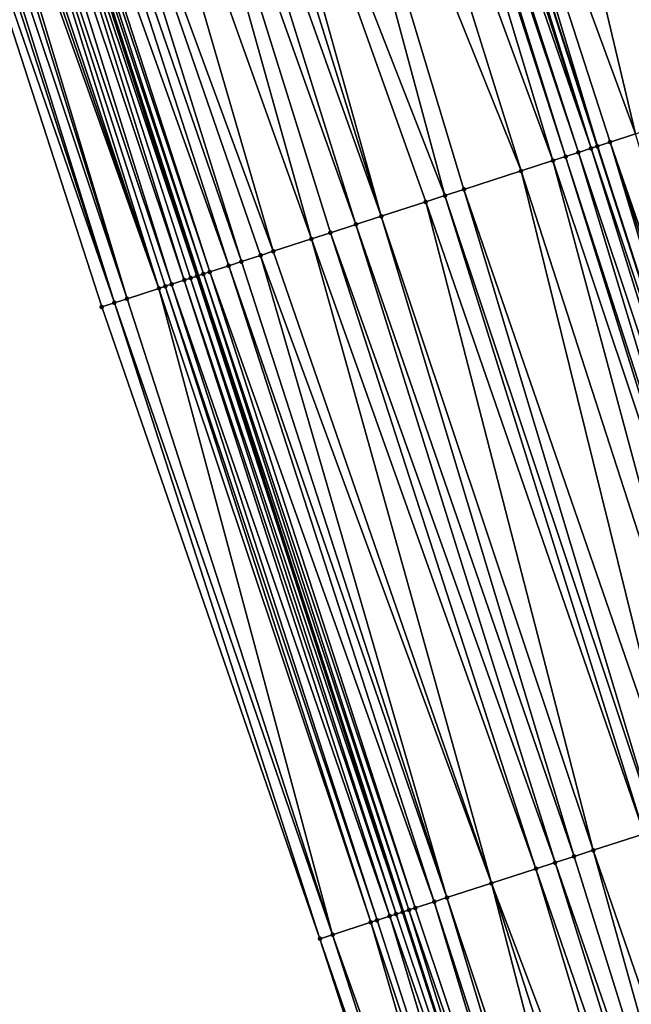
# Model space of a CAD drawing. Header units: feet. Extents: x 2004186 to 2014793, y 836912 to 864902.
# Tile 826 of 974: x 2004644 to 2004663, y 858615 to 858644. Entities that reach past the tile are written whole.
import ezdxf

# ---------------------------------------------------------------- set-up
doc = ezdxf.new("R2010")
doc.units = ezdxf.units.FT
doc.header["$LTSCALE"] = 100
doc.header["$MEASUREMENT"] = 0
for name, color, linetype, lineweight in [('EP_Travel Lane', 5, 'Continuous', 40), ('GPL_Skip Line', 2, 'Continuous', 40), ('Road Shots', 4, 'Continuous', 200), ('Road X-Section', 30, 'Continuous', 13)]:
    doc.layers.add(name, color=color, linetype=linetype, lineweight=lineweight)
doc.layers.add('I-77 SB_MM21-27-Surface-Border', color=7, linetype='Continuous')
doc.layers.add('I-77 SB_MM21-27-Surface-TIN', color=7, linetype='Continuous')

msp = doc.modelspace()

# ---------------------------------------------------------------- linework, layer by layer
at = {"layer": 'EP_Travel Lane'}
msp.add_polyline3d([(2004680.48499716, 858541.5044256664, 453.7725966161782), (2004674.345778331, 858560.5378926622, 453.5791291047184), (2004668.2065859, 858579.5712778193, 453.3771737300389), (2004662.067361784, 858598.6047612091, 453.1853802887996), (2004655.928195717, 858617.6380646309, 452.9749825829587), (2004649.788871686, 858636.6676614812, 452.7713771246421), (2004643.615382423, 858655.6900718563, 452.5810532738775), (2004637.441890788, 858674.7124895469, 452.391521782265), (2004631.268425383, 858693.7348264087, 452.1933727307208), (2004625.094902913, 858712.7573391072, 452.0139840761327), (2004618.921462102, 858731.7796001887, 451.807726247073), (2004612.748018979, 858750.801868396, 451.6022291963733), (2004606.574512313, 858769.8243323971, 451.4176535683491), (2004600.401065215, 858788.8466128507, 451.2134640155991), (2004594.241941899, 858807.8726074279, 451.0178052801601), (2004588.082730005, 858826.8995207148, 450.8157096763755), (2004581.923465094, 858845.9265977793, 450.6296128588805)], dxfattribs=at)
at = {"layer": 'GPL_Skip Line'}
msp.add_polyline3d([(2004698.653611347, 858526.3630178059, 454.1734319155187), (2004692.500391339, 858545.3919193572, 453.9763916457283), (2004686.347115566, 858564.4209933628, 453.7972067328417), (2004680.193896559, 858583.4498918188, 453.5998459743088), (2004674.040709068, 858602.47869281, 453.3923940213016), (2004667.887527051, 858621.5074768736, 453.1831894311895), (2004661.734111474, 858640.5363083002, 452.9855262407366), (2004655.575425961, 858659.563413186, 452.7858262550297), (2004649.416711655, 858678.5906070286, 452.595621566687), (2004643.25799972, 858697.6177935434, 452.4046346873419), (2004637.09926841, 858716.6450399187, 452.2200373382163), (2004630.94057194, 858735.672178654, 452.0239504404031), (2004624.781926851, 858754.6991586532, 451.8109200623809), (2004618.623234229, 858773.726285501, 451.613564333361), (2004612.464550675, 858792.7533843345, 451.4132183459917), (2004606.304704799, 858811.7800683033, 451.2086817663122), (2004600.144751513, 858830.8070277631, 451.0318982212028), (2004593.984853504, 858849.8338164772, 450.8384232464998)], dxfattribs=at)
at = {"layer": 'I-77 SB_MM21-27-Surface-Border', "color": 3, "linetype": 'ByBlock', "lineweight": -2}
msp.add_polyline3d([(2004678.990061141, 858541.0203080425, 453.7058179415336), (2004674.168733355, 858560.4805603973, 453.571379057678), (2004666.112750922, 858578.8934297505, 453.303891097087), (2004659.579012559, 858597.7990193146, 453.0818200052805), (2004653.425856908, 858616.8277218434, 452.8641889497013), (2004646.893223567, 858635.7292243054, 452.6578542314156), (2004640.734521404, 858654.7563806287, 452.4636306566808), (2004634.575778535, 858673.7836627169, 452.2828453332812), (2004628.417070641, 858692.8108367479, 452.0905411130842), (2004622.448609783, 858711.8997041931, 451.9092669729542), (2004616.670476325, 858731.0500167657, 451.7125314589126), (2004610.702076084, 858750.1386969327, 451.5112617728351), (2004605.494637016, 858769.4742340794, 451.363091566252), (2004599.417987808, 858788.5278994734, 451.1640647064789), (2004592.842570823, 858807.4189670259, 450.9650828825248), (2004587.587272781, 858826.7388912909, 450.795730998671), (2004581.807851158, 858845.8891214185, 450.6254984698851)], dxfattribs=at)
at = {"layer": 'I-77 SB_MM21-27-Surface-TIN', "color": 128, "linetype": 'ByBlock', "lineweight": -2}
for points in [[(2004662.99667756, 858661.9644599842, 452.6833311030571), (2004662.045225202, 858661.6566638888, 452.6997182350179), (2004668.394257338, 858642.6909447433, 452.8776173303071)], [(2004661.474362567, 858661.4719591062, 452.7066551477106), (2004659.761761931, 858660.9178840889, 452.7316640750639), (2004666.301083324, 858642.0137279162, 452.9066883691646)], [(2004662.045225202, 858661.6566638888, 452.6997182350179), (2004661.474362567, 858661.4719591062, 452.7066551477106), (2004667.44282548, 858642.3830853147, 452.8872451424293)], [(2004661.474362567, 858661.4719591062, 452.7066551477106), (2004666.301083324, 858642.0137279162, 452.9066883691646), (2004667.44282548, 858642.3830853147, 452.8872451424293)], [(2004662.045225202, 858661.6566638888, 452.6997182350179), (2004667.44282548, 858642.3830853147, 452.8872451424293), (2004668.394257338, 858642.6909447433, 452.8776173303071)], [(2004659.761761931, 858660.9178840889, 452.7316640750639), (2004658.239463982, 858660.4253305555, 452.7493676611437), (2004664.969074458, 858641.5827378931, 452.9215738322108)], [(2004659.761761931, 858660.9178840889, 452.7316640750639), (2004664.969074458, 858641.5827378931, 452.9215738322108), (2004666.301083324, 858642.0137279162, 452.9066883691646)], [(2004658.239463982, 858660.4253305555, 452.7493676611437), (2004655.95599624, 858659.68656457, 452.7827880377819), (2004662.875853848, 858640.9056650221, 452.9660107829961)], [(2004658.239463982, 858660.4253305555, 452.7493676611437), (2004664.588487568, 858641.4596378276, 452.9300901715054), (2004664.969074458, 858641.5827378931, 452.9215738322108)], [(2004658.239463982, 858660.4253305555, 452.7493676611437), (2004662.875853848, 858640.9056650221, 452.9660107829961), (2004664.588487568, 858641.4596378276, 452.9300901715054)], [(2004655.385140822, 858659.5018374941, 452.7873453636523), (2004655.004586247, 858659.3786375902, 452.7852045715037), (2004661.543827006, 858640.4747305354, 452.9868242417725)], [(2004655.385140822, 858659.5018374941, 452.7873453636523), (2004661.543827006, 858640.4747305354, 452.9868242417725), (2004655.575425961, 858659.563413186, 452.7858262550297)], [(2004655.95599624, 858659.68656457, 452.7827880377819), (2004655.575425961, 858659.563413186, 452.7858262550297), (2004661.734111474, 858640.5363083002, 452.9855262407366)], [(2004661.543827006, 858640.4747305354, 452.9868242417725), (2004661.734111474, 858640.5363083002, 452.9855262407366), (2004655.575425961, 858659.563413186, 452.7858262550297)], [(2004655.95599624, 858659.68656457, 452.7827880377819), (2004661.734111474, 858640.5363083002, 452.9855262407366), (2004662.114694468, 858640.6594204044, 452.9782949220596)], [(2004655.95599624, 858659.68656457, 452.7827880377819), (2004662.114694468, 858640.6594204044, 452.9782949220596), (2004662.875853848, 858640.9056650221, 452.9660107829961)], [(2004654.624015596, 858659.2554873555, 452.7883654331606), (2004653.482378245, 858658.8858061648, 452.7732459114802), (2004660.402155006, 858640.1051563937, 452.9831322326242)], [(2004654.814297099, 858659.317074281, 452.7880454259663), (2004654.624015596, 858659.2554873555, 452.7883654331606), (2004660.782711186, 858640.2283513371, 452.9847432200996)], [(2004654.624015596, 858659.2554873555, 452.7883654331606), (2004660.402155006, 858640.1051563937, 452.9831322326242), (2004660.782711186, 858640.2283513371, 452.9847432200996)], [(2004655.004586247, 858659.3786375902, 452.7852045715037), (2004654.814297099, 858659.317074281, 452.7880454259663), (2004661.163288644, 858640.351480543, 452.9793373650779)], [(2004654.814297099, 858659.317074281, 452.7880454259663), (2004660.782711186, 858640.2283513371, 452.9847432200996), (2004661.163288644, 858640.351480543, 452.9793373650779)], [(2004655.004586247, 858659.3786375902, 452.7852045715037), (2004661.163288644, 858640.351480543, 452.9793373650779), (2004661.543827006, 858640.4747305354, 452.9868242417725)], [(2004653.482378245, 858658.8858061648, 452.7732459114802), (2004651.960210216, 858658.3928512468, 452.7481056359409), (2004659.450789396, 858639.7970922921, 452.9709132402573)], [(2004653.482378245, 858658.8858061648, 452.7732459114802), (2004659.450789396, 858639.7970922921, 452.9709132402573), (2004660.402155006, 858640.1051563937, 452.9831322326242)], [(2004651.960210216, 858658.3928512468, 452.7481056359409), (2004649.86722427, 858657.7150533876, 452.7151551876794), (2004657.16753405, 858639.0576701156, 452.9342937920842)], [(2004651.960210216, 858658.3928512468, 452.7481056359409), (2004657.738358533, 858639.2424927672, 452.9399376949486), (2004659.450789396, 858639.7970922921, 452.9709132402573)], [(2004651.960210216, 858658.3928512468, 452.7481056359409), (2004657.16753405, 858639.0576701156, 452.9342937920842), (2004657.738358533, 858639.2424927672, 452.9399376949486)], [(2004649.86722427, 858657.7150533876, 452.7151551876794), (2004649.296414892, 858657.5301840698, 452.7045295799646), (2004655.264837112, 858638.441436, 452.8985506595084)], [(2004649.86722427, 858657.7150533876, 452.7151551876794), (2004656.596719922, 858638.8728154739, 452.9252352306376), (2004657.16753405, 858639.0576701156, 452.9342937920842)], [(2004649.86722427, 858657.7150533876, 452.7151551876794), (2004655.264837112, 858638.441436, 452.8985506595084), (2004656.596719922, 858638.8728154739, 452.9252352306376)], [(2004649.296414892, 858657.5301840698, 452.7045295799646), (2004648.535333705, 858657.2836978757, 452.6910270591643), (2004655.264837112, 858638.441436, 452.8985506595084)], [(2004648.535333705, 858657.2836978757, 452.6910270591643), (2004647.77425983, 858657.0371890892, 452.675113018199), (2004654.503752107, 858638.1949616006, 452.8863078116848)], [(2004648.535333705, 858657.2836978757, 452.6910270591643), (2004654.503752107, 858638.1949616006, 452.8863078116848), (2004655.264837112, 858638.441436, 452.8985506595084)], [(2004647.77425983, 858657.0371890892, 452.675113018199), (2004646.442372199, 858656.6058245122, 452.6500172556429), (2004653.171864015, 858637.7635984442, 452.8613649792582)], [(2004647.77425983, 858657.0371890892, 452.675113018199), (2004653.742680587, 858637.9484455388, 452.8696179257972), (2004654.503752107, 858638.1949616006, 452.8863078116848)], [(2004647.77425983, 858657.0371890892, 452.675113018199), (2004653.171864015, 858637.7635984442, 452.8613649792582), (2004653.742680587, 858637.9484455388, 452.8696179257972)], [(2004646.442372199, 858656.6058245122, 452.6500172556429), (2004645.110456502, 858656.1745466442, 452.634176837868), (2004652.030242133, 858637.393869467, 452.8411457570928)], [(2004646.442372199, 858656.6058245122, 452.6500172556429), (2004652.030242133, 858637.393869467, 452.8411457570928), (2004653.171864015, 858637.7635984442, 452.8613649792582)], [(2004645.110456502, 858656.1745466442, 452.634176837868), (2004644.539647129, 858655.9896773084, 452.6235493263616), (2004651.078879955, 858637.0857947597, 452.827794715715)], [(2004645.110456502, 858656.1745466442, 452.634176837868), (2004651.64969822, 858637.2706366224, 452.8354892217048), (2004652.030242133, 858637.393869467, 452.8411457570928)], [(2004645.110456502, 858656.1745466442, 452.634176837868), (2004651.078879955, 858637.0857947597, 452.827794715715), (2004651.64969822, 858637.2706366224, 452.8354892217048)], [(2004644.539647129, 858655.9896773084, 452.6235493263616), (2004643.968865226, 858655.8047231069, 452.6038632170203), (2004650.698346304, 858636.9625302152, 452.8187545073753)], [(2004644.539647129, 858655.9896773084, 452.6235493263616), (2004650.698346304, 858636.9625302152, 452.8187545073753), (2004651.078879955, 858637.0857947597, 452.827794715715)], [(2004643.398125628, 858655.6196382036, 452.5702259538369), (2004643.017576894, 858655.496420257, 452.566159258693), (2004649.366575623, 858636.5308043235, 452.7550931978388)], [(2004643.588380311, 858655.6813079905, 452.5787505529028), (2004643.398125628, 858655.6196382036, 452.5702259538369), (2004649.747097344, 858636.6541057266, 452.7680677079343)], [(2004643.398125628, 858655.6196382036, 452.5702259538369), (2004649.556847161, 858636.5924220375, 452.7580593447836), (2004649.747097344, 858636.6541057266, 452.7680677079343)], [(2004643.398125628, 858655.6196382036, 452.5702259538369), (2004649.366575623, 858636.5308043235, 452.7550931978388), (2004649.556847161, 858636.5924220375, 452.7580593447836)], [(2004643.588380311, 858655.6813079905, 452.5787505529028), (2004649.788871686, 858636.6676614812, 452.7713771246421), (2004643.615382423, 858655.6900718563, 452.5810532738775)], [(2004643.588380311, 858655.6813079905, 452.5787505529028), (2004649.747097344, 858636.6541057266, 452.7680677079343), (2004649.788871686, 858636.6676614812, 452.7713771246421)], [(2004643.77861165, 858655.7430498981, 452.5949733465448), (2004643.615382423, 858655.6900718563, 452.5810532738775), (2004649.937332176, 858636.715836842, 452.7831383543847)], [(2004649.937332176, 858636.715836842, 452.7831383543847), (2004643.615382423, 858655.6900718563, 452.5810532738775), (2004649.788871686, 858636.6676614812, 452.7713771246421)], [(2004643.968865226, 858655.8047231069, 452.6038632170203), (2004643.77861165, 858655.7430498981, 452.5949733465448), (2004650.127576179, 858636.7775396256, 452.7951848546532)], [(2004643.77861165, 858655.7430498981, 452.5949733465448), (2004649.937332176, 858636.715836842, 452.7831383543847), (2004650.127576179, 858636.7775396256, 452.7951848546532)], [(2004643.968865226, 858655.8047231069, 452.6038632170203), (2004650.127576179, 858636.7775396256, 452.7951848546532), (2004650.698346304, 858636.9625302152, 452.8187545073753)], [(2004642.637062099, 858655.3730974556, 452.5509003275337), (2004642.256593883, 858655.2496307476, 452.5202807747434), (2004648.605543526, 858636.2841664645, 452.7254026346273)], [(2004643.017576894, 858655.496420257, 452.566159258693), (2004642.637062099, 858655.3730974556, 452.5509003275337), (2004648.986044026, 858636.4075334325, 452.7453755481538)], [(2004642.637062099, 858655.3730974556, 452.5509003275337), (2004648.795790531, 858636.3458599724, 452.7364590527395), (2004648.986044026, 858636.4075334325, 452.7453755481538)], [(2004642.637062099, 858655.3730974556, 452.5509003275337), (2004648.605543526, 858636.2841664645, 452.7254026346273), (2004648.795790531, 858636.3458599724, 452.7364590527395)], [(2004643.017576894, 858655.496420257, 452.566159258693), (2004648.986044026, 858636.4075334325, 452.7453755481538), (2004649.366575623, 858636.5308043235, 452.7550931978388)], [(2004641.685850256, 858655.064558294, 452.4879724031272), (2004641.305303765, 858654.941333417, 452.483165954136), (2004647.65425603, 858635.9758610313, 452.6874238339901)], [(2004641.876108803, 858655.1262161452, 452.4952229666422), (2004641.685850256, 858655.064558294, 452.4879724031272), (2004647.65425603, 858635.9758610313, 452.6874238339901)], [(2004642.066355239, 858655.1879114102, 452.5064671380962), (2004641.876108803, 858655.1262161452, 452.4952229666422), (2004648.605543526, 858636.2841664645, 452.7254026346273)], [(2004641.876108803, 858655.1262161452, 452.4952229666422), (2004647.65425603, 858635.9758610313, 452.6874238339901), (2004648.605543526, 858636.2841664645, 452.7254026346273)], [(2004642.256593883, 858655.2496307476, 452.5202807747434), (2004642.066355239, 858655.1879114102, 452.5064671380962), (2004648.605543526, 858636.2841664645, 452.7254026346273)], [(2004641.11503375, 858654.8797109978, 452.4796973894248), (2004640.734521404, 858654.7563806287, 452.4636306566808), (2004647.273727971, 858635.8525792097, 452.6765394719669)], [(2004640.734521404, 858654.7563806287, 452.4636306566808), (2004646.893223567, 858635.7292243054, 452.6578542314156), (2004647.273727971, 858635.8525792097, 452.6765394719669)], [(2004641.305303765, 858654.941333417, 452.483165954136), (2004641.11503375, 858654.8797109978, 452.4796973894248), (2004647.273727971, 858635.8525792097, 452.6765394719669)], [(2004641.305303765, 858654.941333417, 452.483165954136), (2004647.273727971, 858635.8525792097, 452.6765394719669), (2004647.65425603, 858635.9758610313, 452.6874238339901)], [(2004662.875853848, 858640.9056650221, 452.9660107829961), (2004662.114694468, 858640.6594204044, 452.9782949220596), (2004668.648752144, 858621.7535182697, 453.1729040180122)], [(2004662.114694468, 858640.6594204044, 452.9782949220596), (2004661.734111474, 858640.5363083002, 452.9855262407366), (2004667.887527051, 858621.5074768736, 453.1831894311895)], [(2004662.114694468, 858640.6594204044, 452.9782949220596), (2004667.887527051, 858621.5074768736, 453.1831894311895), (2004668.26813585, 858621.6305091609, 453.1792466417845)], [(2004662.114694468, 858640.6594204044, 452.9782949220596), (2004668.26813585, 858621.6305091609, 453.1792466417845), (2004668.648752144, 858621.7535182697, 453.1729040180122)], [(2004661.163288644, 858640.351480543, 452.9793373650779), (2004660.782711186, 858640.2283513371, 452.9847432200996), (2004666.936033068, 858621.1998095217, 453.1840765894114)], [(2004661.543827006, 858640.4747305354, 452.9868242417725), (2004661.163288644, 858640.351480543, 452.9793373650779), (2004667.506943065, 858621.384367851, 453.1791872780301)], [(2004661.163288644, 858640.351480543, 452.9793373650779), (2004666.936033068, 858621.1998095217, 453.1840765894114), (2004667.506943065, 858621.384367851, 453.1791872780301)], [(2004661.543827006, 858640.4747305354, 452.9868242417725), (2004667.887527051, 858621.5074768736, 453.1831894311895), (2004661.734111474, 858640.5363083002, 452.9855262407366)], [(2004661.543827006, 858640.4747305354, 452.9868242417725), (2004667.506943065, 858621.384367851, 453.1791872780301), (2004667.887527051, 858621.5074768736, 453.1831894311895)], [(2004660.402155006, 858640.1051563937, 452.9831322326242), (2004659.450789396, 858639.7970922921, 452.9709132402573), (2004665.603989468, 858620.7689268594, 453.1699569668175)], [(2004660.782711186, 858640.2283513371, 452.9847432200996), (2004660.402155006, 858640.1051563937, 452.9831322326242), (2004666.745738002, 858621.1382645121, 453.183059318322)], [(2004660.402155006, 858640.1051563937, 452.9831322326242), (2004665.603989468, 858620.7689268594, 453.1699569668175), (2004666.745738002, 858621.1382645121, 453.183059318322)], [(2004660.782711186, 858640.2283513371, 452.9847432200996), (2004666.745738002, 858621.1382645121, 453.183059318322), (2004666.936033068, 858621.1998095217, 453.1840765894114)], [(2004659.450789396, 858639.7970922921, 452.9709132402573), (2004657.738358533, 858639.2424927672, 452.9399376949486), (2004664.271959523, 858620.3380019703, 453.1514652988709)], [(2004659.450789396, 858639.7970922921, 452.9709132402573), (2004664.271959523, 858620.3380019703, 453.1514652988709), (2004665.603989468, 858620.7689268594, 453.1699569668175)], [(2004657.738358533, 858639.2424927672, 452.9399376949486), (2004657.16753405, 858639.0576701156, 452.9342937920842), (2004663.510813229, 858620.091716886, 453.1365199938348)], [(2004657.738358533, 858639.2424927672, 452.9399376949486), (2004663.510813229, 858620.091716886, 453.1365199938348), (2004664.271959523, 858620.3380019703, 453.1514652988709)], [(2004656.596719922, 858638.8728154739, 452.9252352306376), (2004655.264837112, 858638.441436, 452.8985506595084), (2004661.607933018, 858619.476048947, 453.1037922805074)], [(2004657.16753405, 858639.0576701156, 452.9342937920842), (2004656.596719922, 858638.8728154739, 452.9252352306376), (2004663.130227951, 858619.9686118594, 453.1329315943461)], [(2004656.596719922, 858638.8728154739, 452.9252352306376), (2004661.607933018, 858619.476048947, 453.1037922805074), (2004663.130227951, 858619.9686118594, 453.1329315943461)], [(2004657.16753405, 858639.0576701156, 452.9342937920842), (2004663.130227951, 858619.9686118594, 453.1329315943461), (2004663.510813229, 858620.091716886, 453.1365199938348)], [(2004654.503752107, 858638.1949616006, 452.8863078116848), (2004653.742680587, 858637.9484455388, 452.8696179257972), (2004660.466201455, 858619.1066588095, 453.0852558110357)], [(2004655.264837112, 858638.441436, 452.8985506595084), (2004654.503752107, 858638.1949616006, 452.8863078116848), (2004661.037069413, 858619.2913471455, 453.0938269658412)], [(2004654.503752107, 858638.1949616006, 452.8863078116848), (2004660.466201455, 858619.1066588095, 453.0852558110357), (2004661.037069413, 858619.2913471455, 453.0938269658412)], [(2004655.264837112, 858638.441436, 452.8985506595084), (2004661.037069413, 858619.2913471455, 453.0938269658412), (2004661.607933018, 858619.476048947, 453.1037922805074)], [(2004653.742680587, 858637.9484455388, 452.8696179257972), (2004653.171864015, 858637.7635984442, 452.8613649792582), (2004659.895346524, 858618.9219301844, 453.072513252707)], [(2004653.742680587, 858637.9484455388, 452.8696179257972), (2004659.895346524, 858618.9219301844, 453.072513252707), (2004660.466201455, 858619.1066588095, 453.0852558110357)], [(2004653.171864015, 858637.7635984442, 452.8613649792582), (2004652.030242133, 858637.393869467, 452.8411457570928), (2004658.56333491, 858618.4909486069, 453.0481522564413)], [(2004653.171864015, 858637.7635984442, 452.8613649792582), (2004658.56333491, 858618.4909486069, 453.0481522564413), (2004659.895346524, 858618.9219301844, 453.072513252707)], [(2004652.030242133, 858637.393869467, 452.8411457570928), (2004651.64969822, 858637.2706366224, 452.8354892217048), (2004658.56333491, 858618.4909486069, 453.0481522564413)], [(2004651.078879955, 858637.0857947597, 452.827794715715), (2004650.698346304, 858636.9625302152, 452.8187545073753), (2004657.231292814, 858618.0600612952, 453.0335512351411)], [(2004651.64969822, 858637.2706366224, 452.8354892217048), (2004651.078879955, 858637.0857947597, 452.827794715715), (2004657.231292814, 858618.0600612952, 453.0335512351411)], [(2004651.64969822, 858637.2706366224, 452.8354892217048), (2004657.231292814, 858618.0600612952, 453.0335512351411), (2004658.56333491, 858618.4909486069, 453.0481522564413)], [(2004650.127576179, 858636.7775396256, 452.7951848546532), (2004649.937332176, 858636.715836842, 452.7831383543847), (2004656.279898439, 858617.752085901, 453.0025447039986)], [(2004650.698346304, 858636.9625302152, 452.8187545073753), (2004650.127576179, 858636.7775396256, 452.7951848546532), (2004656.850722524, 858617.9369099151, 453.0251635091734)], [(2004650.127576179, 858636.7775396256, 452.7951848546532), (2004656.279898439, 858617.752085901, 453.0025447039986), (2004656.850722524, 858617.9369099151, 453.0251635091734)], [(2004650.698346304, 858636.9625302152, 452.8187545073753), (2004656.850722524, 858617.9369099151, 453.0251635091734), (2004657.231292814, 858618.0600612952, 453.0335512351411)], [(2004649.366575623, 858636.5308043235, 452.7550931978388), (2004648.986044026, 858636.4075334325, 452.7453755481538), (2004655.51886719, 858617.5054450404, 452.9507634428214)], [(2004649.556847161, 858636.5924220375, 452.7580593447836), (2004649.366575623, 858636.5308043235, 452.7550931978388), (2004655.709141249, 858617.567055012, 452.9585067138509)], [(2004649.366575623, 858636.5308043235, 452.7550931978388), (2004655.51886719, 858617.5054450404, 452.9507634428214), (2004655.709141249, 858617.567055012, 452.9585067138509)], [(2004649.747097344, 858636.6541057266, 452.7680677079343), (2004649.556847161, 858636.5924220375, 452.7580593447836), (2004655.89939603, 858617.6287245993, 452.9724223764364)], [(2004649.556847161, 858636.5924220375, 452.7580593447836), (2004655.709141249, 858617.567055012, 452.9585067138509), (2004655.89939603, 858617.6287245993, 452.9724223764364)], [(2004649.747097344, 858636.6541057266, 452.7680677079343), (2004655.928195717, 858617.6380646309, 452.9749825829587), (2004649.788871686, 858636.6676614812, 452.7713771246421)], [(2004649.747097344, 858636.6541057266, 452.7680677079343), (2004655.89939603, 858617.6287245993, 452.9724223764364), (2004655.928195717, 858617.6380646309, 452.9749825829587)], [(2004649.937332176, 858636.715836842, 452.7831383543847), (2004649.788871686, 858636.6676614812, 452.7713771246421), (2004656.089641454, 858617.6904231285, 452.9893346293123)], [(2004656.089641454, 858617.6904231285, 452.9893346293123), (2004649.788871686, 858636.6676614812, 452.7713771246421), (2004655.928195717, 858617.6380646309, 452.9749825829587)], [(2004649.937332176, 858636.715836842, 452.7831383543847), (2004656.089641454, 858617.6904231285, 452.9893346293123), (2004656.279898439, 858617.752085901, 453.0025447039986)], [(2004648.605543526, 858636.2841664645, 452.7254026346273), (2004647.65425603, 858635.9758610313, 452.6874238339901), (2004653.806417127, 858616.9509043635, 452.875800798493)], [(2004648.795790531, 858636.3458599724, 452.7364590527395), (2004648.605543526, 858636.2841664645, 452.7254026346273), (2004654.948028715, 858617.3206655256, 452.932751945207)], [(2004648.605543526, 858636.2841664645, 452.7254026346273), (2004653.806417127, 858616.9509043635, 452.875800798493), (2004654.948028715, 858617.3206655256, 452.932751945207)], [(2004648.986044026, 858636.4075334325, 452.7453755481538), (2004648.795790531, 858636.3458599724, 452.7364590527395), (2004655.138302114, 858617.3822775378, 452.9407064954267)], [(2004648.795790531, 858636.3458599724, 452.7364590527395), (2004654.948028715, 858617.3206655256, 452.932751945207), (2004655.138302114, 858617.3822775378, 452.9407064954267)], [(2004648.986044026, 858636.4075334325, 452.7453755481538), (2004655.138302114, 858617.3822775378, 452.9407064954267), (2004655.51886719, 858617.5054450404, 452.9507634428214)], [(2004647.273727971, 858635.8525792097, 452.6765394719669), (2004646.893223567, 858635.7292243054, 452.6578542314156), (2004653.425856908, 858616.8277218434, 452.8641889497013)], [(2004647.65425603, 858635.9758610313, 452.6874238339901), (2004647.273727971, 858635.8525792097, 452.6765394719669), (2004653.806417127, 858616.9509043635, 452.875800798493)], [(2004647.273727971, 858635.8525792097, 452.6765394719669), (2004653.425856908, 858616.8277218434, 452.8641889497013), (2004653.806417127, 858616.9509043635, 452.875800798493)], [(2004663.130227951, 858619.9686118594, 453.1329315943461), (2004661.607933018, 858619.476048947, 453.1037922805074), (2004668.141712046, 858600.5703336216, 453.3128218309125)], [(2004661.607933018, 858619.476048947, 453.1037922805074), (2004661.037069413, 858619.2913471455, 453.0938269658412), (2004666.999968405, 858600.2009808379, 453.2981516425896)], [(2004661.607933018, 858619.476048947, 453.1037922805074), (2004666.999968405, 858600.2009808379, 453.2981516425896), (2004668.141712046, 858600.5703336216, 453.3128218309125)], [(2004660.466201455, 858619.1066588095, 453.0852558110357), (2004659.895346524, 858618.9219301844, 453.072513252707), (2004666.429112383, 858600.0162555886, 453.2857579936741)], [(2004661.037069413, 858619.2913471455, 453.0938269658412), (2004660.466201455, 858619.1066588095, 453.0852558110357), (2004666.999968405, 858600.2009808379, 453.2981516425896)], [(2004660.466201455, 858619.1066588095, 453.0852558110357), (2004666.429112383, 858600.0162555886, 453.2857579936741), (2004666.999968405, 858600.2009808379, 453.2981516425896)], [(2004659.895346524, 858618.9219301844, 453.072513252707), (2004658.56333491, 858618.4909486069, 453.0481522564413), (2004665.667955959, 858599.7700018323, 453.2740554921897)], [(2004659.895346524, 858618.9219301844, 453.072513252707), (2004665.667955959, 858599.7700018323, 453.2740554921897), (2004666.429112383, 858600.0162555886, 453.2857579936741)], [(2004658.56333491, 858618.4909486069, 453.0481522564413), (2004657.231292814, 858618.0600612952, 453.0335512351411), (2004663.57477977, 858599.0927917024, 453.2406000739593)], [(2004658.56333491, 858618.4909486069, 453.0481522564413), (2004664.716523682, 858599.46214365, 453.2551837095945), (2004665.667955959, 858599.7700018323, 453.2740554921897)], [(2004658.56333491, 858618.4909486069, 453.0481522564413), (2004663.57477977, 858599.0927917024, 453.2406000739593), (2004664.716523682, 858599.46214365, 453.2551837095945)], [(2004656.850722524, 858617.9369099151, 453.0251635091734), (2004656.279898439, 858617.752085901, 453.0025447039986), (2004662.623369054, 858598.7848668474, 453.2148252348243)], [(2004657.231292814, 858618.0600612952, 453.0335512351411), (2004656.850722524, 858617.9369099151, 453.0251635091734), (2004663.003925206, 858598.9080619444, 453.2277396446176)], [(2004656.850722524, 858617.9369099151, 453.0251635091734), (2004662.623369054, 858598.7848668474, 453.2148252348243), (2004663.003925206, 858598.9080619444, 453.2277396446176)], [(2004657.231292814, 858618.0600612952, 453.0335512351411), (2004663.003925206, 858598.9080619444, 453.2277396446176), (2004663.57477977, 858599.0927917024, 453.2406000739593)], [(2004655.89939603, 858617.6287245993, 452.9724223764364), (2004655.709141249, 858617.567055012, 452.9585067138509), (2004662.052568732, 858598.5999693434, 453.1845968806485)], [(2004655.89939603, 858617.6287245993, 452.9724223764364), (2004662.067361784, 858598.6047612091, 453.1853802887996), (2004655.928195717, 858617.6380646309, 452.9749825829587)], [(2004655.89939603, 858617.6287245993, 452.9724223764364), (2004662.052568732, 858598.5999693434, 453.1845968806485), (2004662.067361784, 858598.6047612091, 453.1853802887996)], [(2004656.089641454, 858617.6904231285, 452.9893346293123), (2004655.928195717, 858617.6380646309, 452.9749825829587), (2004662.067361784, 858598.6047612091, 453.1853802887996)], [(2004656.279898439, 858617.752085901, 453.0025447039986), (2004656.089641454, 858617.6904231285, 452.9893346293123), (2004662.623369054, 858598.7848668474, 453.2148252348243)], [(2004656.089641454, 858617.6904231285, 452.9893346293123), (2004662.067361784, 858598.6047612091, 453.1853802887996), (2004662.623369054, 858598.7848668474, 453.2148252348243)], [(2004654.948028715, 858617.3206655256, 452.932751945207), (2004653.806417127, 858616.9509043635, 452.875800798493), (2004660.530377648, 858598.1070852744, 453.1222044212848)], [(2004655.138302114, 858617.3822775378, 452.9407064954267), (2004654.948028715, 858617.3206655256, 452.932751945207), (2004661.291452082, 858598.3535925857, 453.1601591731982)], [(2004654.948028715, 858617.3206655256, 452.932751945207), (2004660.530377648, 858598.1070852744, 453.1222044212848), (2004661.291452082, 858598.3535925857, 453.1601591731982)], [(2004655.51886719, 858617.5054450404, 452.9507634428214), (2004655.138302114, 858617.3822775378, 452.9407064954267), (2004661.291452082, 858598.3535925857, 453.1601591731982)], [(2004655.709141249, 858617.567055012, 452.9585067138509), (2004655.51886719, 858617.5054450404, 452.9507634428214), (2004662.052568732, 858598.5999693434, 453.1845968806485)], [(2004655.51886719, 858617.5054450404, 452.9507634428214), (2004661.291452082, 858598.3535925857, 453.1601591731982), (2004662.052568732, 858598.5999693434, 453.1845968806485)], [(2004653.806417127, 858616.9509043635, 452.875800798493), (2004653.425856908, 858616.8277218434, 452.8641889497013), (2004659.959568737, 858597.922214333, 453.0947262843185)], [(2004653.425856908, 858616.8277218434, 452.8641889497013), (2004659.579012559, 858597.7990193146, 453.0818200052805), (2004659.959568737, 858597.922214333, 453.0947262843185)], [(2004653.806417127, 858616.9509043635, 452.875800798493), (2004659.959568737, 858597.922214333, 453.0947262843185), (2004660.530377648, 858598.1070852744, 453.1222044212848)]]:
    msp.add_3dface(points, dxfattribs=at)
at = {"layer": 'Road Shots', "lineweight": 100}
for p in [(2004662.114694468, 858640.6594204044, 452.9782949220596), (2004661.163288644, 858640.351480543, 452.9793373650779), (2004661.543827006, 858640.4747305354, 452.9868242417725), (2004661.734111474, 858640.5363083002, 452.9855262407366), (2004660.402155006, 858640.1051563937, 452.9831322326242), (2004660.782711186, 858640.2283513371, 452.9847432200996), (2004659.450789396, 858639.7970922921, 452.9709132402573), (2004657.738358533, 858639.2424927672, 452.9399376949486), (2004656.596719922, 858638.8728154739, 452.9252352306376), (2004657.16753405, 858639.0576701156, 452.9342937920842), (2004654.503752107, 858638.1949616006, 452.8863078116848), (2004655.264837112, 858638.441436, 452.8985506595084), (2004653.742680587, 858637.9484455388, 452.8696179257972), (2004653.171864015, 858637.7635984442, 452.8613649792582), (2004652.030242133, 858637.393869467, 452.8411457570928), (2004651.078879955, 858637.0857947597, 452.827794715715), (2004651.64969822, 858637.2706366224, 452.8354892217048), (2004650.127576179, 858636.7775396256, 452.7951848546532), (2004650.698346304, 858636.9625302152, 452.8187545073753), (2004649.366575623, 858636.5308043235, 452.7550931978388), (2004649.556847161, 858636.5924220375, 452.7580593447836), (2004649.747097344, 858636.6541057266, 452.7680677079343), (2004649.937332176, 858636.715836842, 452.7831383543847), (2004648.605543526, 858636.2841664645, 452.7254026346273), (2004648.795790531, 858636.3458599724, 452.7364590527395), (2004648.986044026, 858636.4075334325, 452.7453755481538), (2004647.273727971, 858635.8525792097, 452.6765394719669), (2004647.65425603, 858635.9758610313, 452.6874238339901), (2004646.893223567, 858635.7292243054, 452.6578542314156), (2004661.607933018, 858619.476048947, 453.1037922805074), (2004660.466201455, 858619.1066588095, 453.0852558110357), (2004661.037069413, 858619.2913471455, 453.0938269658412), (2004659.895346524, 858618.9219301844, 453.072513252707), (2004658.56333491, 858618.4909486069, 453.0481522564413), (2004656.850722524, 858617.9369099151, 453.0251635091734), (2004657.231292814, 858618.0600612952, 453.0335512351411), (2004655.89939603, 858617.6287245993, 452.9724223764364), (2004656.089641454, 858617.6904231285, 452.9893346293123), (2004656.279898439, 858617.752085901, 453.0025447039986), (2004654.948028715, 858617.3206655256, 452.932751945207), (2004655.138302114, 858617.3822775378, 452.9407064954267), (2004655.51886719, 858617.5054450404, 452.9507634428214), (2004655.709141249, 858617.567055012, 452.9585067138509), (2004653.425856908, 858616.8277218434, 452.8641889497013), (2004653.806417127, 858616.9509043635, 452.875800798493)]:
    msp.add_point(p, dxfattribs=at)
at = {"layer": 'Road X-Section', "extrusion": (0.3079346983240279, -0.9513565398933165, 0.009846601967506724), "elevation": -199563.9229308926, "flags": 128}
msp.add_lwpolyline([(2171642.945286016, 2417.801582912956), (2171643.345286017, 2417.820269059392), (2171643.745286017, 2417.831153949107), (2171644.745286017, 2417.869134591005), (2171644.945286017, 2417.880191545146), (2171645.145286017, 2417.889108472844), (2171645.545286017, 2417.898826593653), (2171645.745286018, 2417.9017928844), (2171645.945286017, 2417.91180173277), (2171646.145286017, 2417.926873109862), (2171646.345286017, 2417.938920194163), (2171646.945286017, 2417.962490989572), (2171647.345286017, 2417.971531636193), (2171647.945286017, 2417.979226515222), (2171648.345286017, 2417.984883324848), (2171649.545286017, 2418.005103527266), (2171650.145286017, 2418.013356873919), (2171650.945286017, 2418.030047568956), (2171651.745286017, 2418.042291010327), (2171653.145286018, 2418.068976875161), (2171653.745286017, 2418.078035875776), (2171654.345286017, 2418.083680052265), (2171656.145286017, 2418.114657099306), (2171657.145286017, 2418.126876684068), (2171657.545286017, 2418.128487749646), (2171657.945286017, 2418.123081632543), (2171658.345286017, 2418.13056887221), (2171658.545286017, 2418.129270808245), (2171658.945286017, 2418.122039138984), (2171659.745286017, 2418.109754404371), (2171661.545286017, 2418.073832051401), (2171661.945286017, 2418.065315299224), (2171663.345286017, 2418.050429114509), (2171664.545286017, 2418.030984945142), (2171665.545286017, 2418.021356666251), (2171666.145286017, 2418.009300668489), (2171666.745286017, 2417.992203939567), (2171667.545286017, 2417.977910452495), (2171668.345286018, 2417.960030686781), (2171669.145286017, 2417.941307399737), (2171669.545286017, 2417.928610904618), (2171669.945286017, 2417.911359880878), (2171670.345286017, 2417.883424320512), (2171670.545286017, 2417.874800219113), (2171670.745286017, 2417.860215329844), (2171670.945286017, 2417.842338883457), (2171671.345286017, 2417.797538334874), (2171671.545286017, 2417.777481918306), (2171671.945286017, 2417.745556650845), (2171672.145286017, 2417.731129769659), (2171672.345286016, 2417.720886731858), (2171672.545286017, 2417.71594969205), (2171672.745286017, 2417.704812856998), (2171673.145286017, 2417.6702165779)], dxfattribs=at)
at = {"layer": 'Road X-Section', "extrusion": (0.3076600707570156, -0.9514421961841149, 0.01015027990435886), "elevation": -200167.8687076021, "flags": 128}
msp.add_lwpolyline([(2171585.84220773, 2484.752087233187), (2171586.24220773, 2484.763699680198), (2171587.442207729, 2484.820653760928), (2171587.64220773, 2484.828608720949), (2171588.04220773, 2484.838666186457), (2171588.24220773, 2484.846409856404), (2171588.442207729, 2484.8603262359), (2171588.64220773, 2484.87723936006), (2171588.84220773, 2484.890450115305), (2171589.44220773, 2484.913070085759), (2171589.84220773, 2484.921458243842), (2171591.242207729, 2484.936060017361), (2171592.64220773, 2484.960422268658), (2171593.24220773, 2484.97316548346), (2171593.84220773, 2484.981737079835), (2171594.44220773, 2484.991702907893), (2171596.04220773, 2485.02084372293), (2171596.442207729, 2485.024432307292), (2171597.24220773, 2485.039378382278), (2171598.64220773, 2485.057871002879), (2171599.84220773, 2485.070974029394), (2171600.04220773, 2485.071991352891), (2171600.642207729, 2485.067101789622), (2171601.04220773, 2485.071104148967), (2171601.44220773, 2485.067161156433), (2171601.84220773, 2485.060818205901), (2171602.44220773, 2485.049471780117), (2171602.84220773, 2485.044655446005), (2171604.842207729, 2485.009946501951), (2171605.642207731, 2484.997725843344), (2171606.24220773, 2484.983927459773), (2171607.24220773, 2484.969675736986), (2171608.24220773, 2484.958373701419), (2171609.242207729, 2484.93847075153), (2171610.24220773, 2484.920320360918), (2171611.24220773, 2484.896901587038), (2171612.04220773, 2484.870295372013), (2171612.44220773, 2484.851211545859), (2171612.84220773, 2484.828726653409), (2171613.04220773, 2484.815025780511), (2171613.44220773, 2484.780735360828), (2171614.64220773, 2484.665948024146), (2171614.842207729, 2484.649436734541), (2171615.24220773, 2484.625539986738), (2171615.64220773, 2484.594039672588)], dxfattribs=at)

doc.saveas('drawing.dxf')
